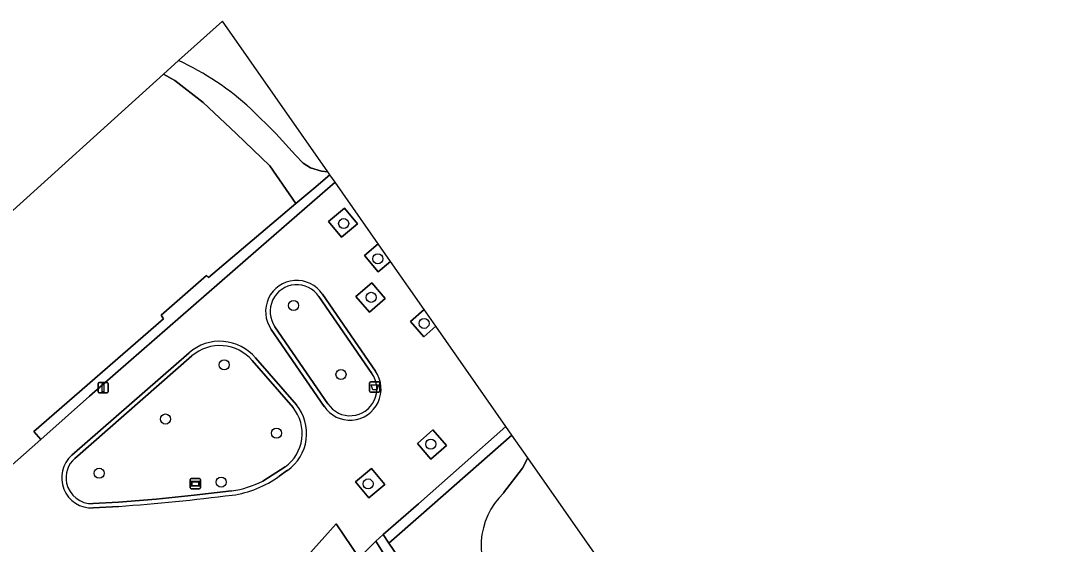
# Model space of a CAD drawing. Extents: x 155275 to 156265, y 382654 to 383635.
# Drawn here: x 156063.8 to 156165.6, y 383347.4 to 383398.1 of the extents above; entities that cross this region are included whole.
import ezdxf

# ---------------------------------------------------------------- set-up
doc = ezdxf.new("R2010")
doc.units = 0
for name, color, linetype in [('IMGEO_Afvalbak', 7, 'Continuous'), ('IMGEO_Berm_groen', 7, 'Continuous'), ('IMGEO_Boom', 7, 'Continuous'), ('IMGEO_Groenvoorziening', 7, 'Continuous'), ('IMGEO_Lichtmast', 7, 'Continuous'), ('IMGEO_Meer_plas_ven_vijver', 7, 'Continuous'), ('IMGEO_Muur', 7, 'Continuous'), ('IMGEO_Oever', 7, 'Continuous'), ('IMGEO_Rijbaan_lokaal_gesloten', 7, 'Continuous'), ('IMGEO_Verkeerseiland_gesloten', 7, 'Continuous'), ('IMGEO_Verkeerseiland_groen', 7, 'Continuous'), ('IMGEO_Verkeerseiland_open', 7, 'Continuous'), ('IMGEO_Voetpad_gesloten', 7, 'Continuous'), ('IMGEO_Wegwijzer', 7, 'Continuous')]:
    doc.layers.add(name, color=color, linetype=linetype)

msp = doc.modelspace()

# ---------------------------------------------------------------- linework, layer by layer
at = {"layer": 'IMGEO_Afvalbak'}
for p, q in [((156097.6, 383362.2), (156097.6, 383363)), ((156097.6, 383363), (156097.6, 383362.2)), ((156097.7, 383363.1), (156098.49, 383363.1)), ((156098.49, 383363.1), (156097.7, 383363.1)), ((156098.59, 383363), (156098.59, 383362.2)), ((156098.59, 383362.2), (156098.59, 383363)), ((156098.49, 383362.1), (156097.7, 383362.1)), ((156097.7, 383362.1), (156098.49, 383362.1))]:
    msp.add_line(p, q, dxfattribs=at)
msp.add_lwpolyline([(156097.75, 383362.81), (156098.45, 383362.81), (156098.3, 383362.34), (156097.9, 383362.34), (156097.75, 383362.81)], dxfattribs=at)
for centre, start, end in [((156097.7, 383363), 90, 180), ((156097.7, 383363), 90, 180), ((156098.49, 383363), 0, 90), ((156098.49, 383363), 360, 90), ((156097.7, 383362.2), 180, 270), ((156097.7, 383362.2), 180, 270), ((156098.49, 383362.2), 270, 0), ((156098.49, 383362.2), 270, 0)]:
    msp.add_arc(centre, 0.1, start, end, dxfattribs=at)
at = {"layer": 'IMGEO_Berm_groen'}
for points in [[(156080.36, 383365.62), (156068.99, 383355.67)], [(156090.17, 383360.61), (156086.21, 383365.16)], [(156087.22, 383353.48), (156089.4, 383354.88)], [(156070.75, 383351.31), (156073.22, 383351.45), (156076.89, 383351.74), (156080.56, 383352.11), (156084.21, 383352.54)]]:
    msp.add_lwpolyline(points, dxfattribs=at)
for centre, radius, start, end in [((156083.06, 383362.49), 4.13, 40.2843, 130.803), ((156087.11, 383358.1), 3.95, 305.2625, 39.3481), ((156070.64, 383353.8), 2.5, 131.2456, 191.7982), ((156070.64, 383353.8), 2.5, 191.8577, 272.6378), ((156082.82, 383362.28), 9.84, 278.1623, 296.6172)]:
    msp.add_arc(centre, radius, start, end, dxfattribs=at)
at = {"layer": 'IMGEO_Boom'}
for centre in [(156095.08, 383378.45), (156098.39, 383375.04), (156097.75, 383371.3), (156090.22, 383370.51), (156102.88, 383368.77), (156083.49, 383364.76), (156094.82, 383363.82), (156077.79, 383359.5), (156088.56, 383358.13), (156103.53, 383357.06), (156071.35, 383354.24), (156083.19, 383353.39), (156097.45, 383353.21)]:
    msp.add_circle(centre, 0.489, dxfattribs=at)
at = {"layer": 'IMGEO_Groenvoorziening'}
msp.add_lwpolyline([(156061.77, 383354.05), (156065.69, 383357.53), (156065.01, 383358.29), (156077.61, 383369.23), (156077.38, 383369.57), (156081.76, 383373.41), (156081.97, 383373.22), (156090.45, 383380.41), (156087.9, 383384.04), (156084.65, 383387.17), (156081.44, 383390.18), (156078.7, 383392.31), (156077.61, 383392.95), (156060.91, 383377.87)], dxfattribs=at)
at = {"layer": 'IMGEO_Lichtmast'}
for p, q in [((156071.24, 383362.13), (156071.24, 383362.93)), ((156071.24, 383362.93), (156071.24, 383362.13)), ((156071.34, 383363.03), (156072.13, 383363.03)), ((156072.13, 383363.03), (156071.34, 383363.03)), ((156072.23, 383362.93), (156072.23, 383362.13)), ((156072.23, 383362.13), (156072.23, 383362.93)), ((156072.13, 383362.03), (156071.34, 383362.03)), ((156071.34, 383362.03), (156072.13, 383362.03))]:
    msp.add_line(p, q, dxfattribs=at)
msp.add_lwpolyline([(156071.66, 383362.9), (156071.81, 383362.9), (156071.81, 383362.15), (156071.66, 383362.15), (156071.66, 383362.9)], dxfattribs=at)
for centre, start, end in [((156071.34, 383362.93), 90, 180), ((156071.34, 383362.93), 90, 180), ((156072.13, 383362.93), 0, 90), ((156072.13, 383362.93), 360, 90), ((156071.34, 383362.13), 180, 270), ((156071.34, 383362.13), 180, 270), ((156072.13, 383362.13), 270, 0), ((156072.13, 383362.13), 270, 0)]:
    msp.add_arc(centre, 0.1, start, end, dxfattribs=at)
at = {"layer": 'IMGEO_Meer_plas_ven_vijver'}
for points in [[(156086.07, 383389.59), (156088.49, 383387.18), (156090.42, 383385.07), (156091.15, 383384.31), (156091.85, 383383.86), (156092.94, 383383.53), (156093.54, 383383.47), (156083.31, 383398.09), (156079.06, 383394.26)], [(156143.64, 383311.87), (156112.96, 383355.73), (156112.44, 383354.74), (156110.6, 383352.33)]]:
    msp.add_lwpolyline(points, dxfattribs=at)
for centre, radius, start, end in [((156067.31, 383368.96), 27.89, 47.7138, 65.0916), ((156115.6, 383347.16), 7.19, 134.1153, 217.5429)]:
    msp.add_arc(centre, radius, start, end, dxfattribs=at)
at = {"layer": 'IMGEO_Muur'}
for points in [[(156094.25, 383382.46), (156093.73, 383383.19), (156092.17, 383381.86), (156090.45, 383380.41), (156081.97, 383373.22), (156081.76, 383373.41), (156077.38, 383369.57), (156077.61, 383369.23), (156065.01, 383358.29), (156065.69, 383357.53), (156070.4, 383361.71), (156086.81, 383376)], [(156111.41, 383357.93), (156110.81, 383358.79), (156102.35, 383351.29), (156098.9, 383348.29), (156099.47, 383347.47), (156102.59, 383350.21)], [(156213.08, 383226.43), (156212.41, 383227.28), (156212.25, 383227.49), (156200.06, 383219.14), (156191.28, 383213.12), (156153.36, 383268.61), (156152.72, 383269.54), (156132.64, 383298.93), (156099.47, 383347.47), (156098.9, 383348.29), (156098.19, 383347.67), (156099.06, 383346.28), (156190.98, 383211.77), (156191.07, 383211.64), (156195.21, 383214.48)]]:
    msp.add_lwpolyline(points, close=True, dxfattribs=at)
for points in [[(156098.16, 383364.15), (156093.02, 383371.6)], [(156097.81, 383363.92), (156092.68, 383371.37)], [(156088.41, 383368.44), (156093.55, 383360.98)], [(156088.05, 383368.19), (156093.18, 383360.73)]]:
    msp.add_lwpolyline(points, dxfattribs=at)
for centre, radius, start, end in [((156090.52, 383369.92), 3.02, 33.9039, 215.0994), ((156090.53, 383369.93), 2.59, 33.743, 215.0715), ((156095.69, 383362.41), 3.02, 213.7468, 35.1294), ((156095.71, 383362.41), 2.59, 213.588, 35.5727)]:
    msp.add_arc(centre, radius, start, end, dxfattribs=at)
at = {"layer": 'IMGEO_Oever'}
for points in [[(156079.06, 383394.26), (156077.61, 383392.95)], [(156077.61, 383392.95), (156078.7, 383392.31), (156081.44, 383390.18), (156084.65, 383387.17), (156087.9, 383384.04), (156090.45, 383380.41), (156092.17, 383381.86), (156093.73, 383383.19), (156093.54, 383383.47), (156092.94, 383383.53), (156091.85, 383383.86), (156091.15, 383384.31), (156090.42, 383385.07), (156088.49, 383387.18), (156086.07, 383389.59)], [(156111.41, 383357.93), (156102.59, 383350.21), (156099.47, 383347.47), (156132.64, 383298.93), (156134.32, 383297.56), (156134.86, 383297.05), (156143.16, 383286.69), (156145.2, 383284.03), (156146.78, 383282.41), (156146.99, 383282.2), (156148.27, 383281.53), (156149.79, 383281.08), (156151.72, 383280.92), (156153.75, 383280.6), (156155.51, 383280.54), (156157.16, 383280.99), (156158.54, 383281.81), (156159.07, 383281.96), (156159.31, 383282.02), (156160.44, 383281.85), (156162.51, 383281.68), (156162.67, 383281.58), (156163.6, 383280.98), (156163.82, 383280.84)], [(156110.6, 383352.33), (156112.44, 383354.74), (156112.96, 383355.73), (156111.41, 383357.93)]]:
    msp.add_lwpolyline(points, dxfattribs=at)
for centre, radius, start, end in [((156067.31, 383368.96), 27.89, 47.7138, 65.0916), ((156115.6, 383347.16), 7.19, 134.1153, 217.5429)]:
    msp.add_arc(centre, radius, start, end, dxfattribs=at)
at = {"layer": 'IMGEO_Rijbaan_lokaal_gesloten'}
for points in [[(156104.02, 383368.49), (156102.86, 383367.47), (156101.56, 383368.97), (156102.88, 383370.12), (156099.62, 383374.78), (156098.42, 383373.78), (156097.1, 383375.37), (156098.43, 383376.48), (156094.25, 383382.46), (156086.81, 383376), (156070.4, 383361.71), (156065.69, 383357.53), (156061.77, 383354.05), (156048.38, 383342.21), (156045.43, 383339.61), (156047.83, 383337.03), (156050.47, 383338.88), (156051.19, 383339.24), (156053.12, 383339.78), (156055.11, 383340.1), (156056.5, 383340.19), (156056.91, 383339.98), (156057.52, 383339.18), (156060.08, 383336.17)], [(156093.02, 383371.6), (156098.16, 383364.15)], [(156088.32, 383341.15), (156092.62, 383343.35), (156091.05, 383345.64), (156094.34, 383349.33), (156096.59, 383346.05), (156098.19, 383347.67), (156098.9, 383348.29), (156102.35, 383351.29), (156110.81, 383358.79), (156104.02, 383368.49)], [(156093.18, 383360.73), (156088.05, 383368.19)], [(156068.71, 383355.99), (156080.09, 383365.93)], [(156086.53, 383365.43), (156090.49, 383360.88)], [(156089.64, 383354.53), (156088.82, 383353.97)], [(156073.25, 383351.03), (156070.77, 383350.89)]]:
    msp.add_lwpolyline(points, dxfattribs=at)
for points in [[(156093.61, 383378.66), (156095.16, 383379.95), (156096.43, 383378.43), (156094.88, 383377.14)], [(156097.8, 383372.7), (156099.1, 383371.19), (156097.58, 383369.87), (156096.27, 383371.38)], [(156102.23, 383357.14), (156103.74, 383358.45), (156105.06, 383356.93), (156103.55, 383355.62)], [(156097.79, 383354.7), (156099.08, 383353.16), (156097.53, 383351.87), (156096.24, 383353.41)]]:
    msp.add_lwpolyline(points, close=True, dxfattribs=at)
for centre, radius, start, end in [((156090.52, 383369.92), 3.02, 33.9039, 215.0994), ((156083.06, 383362.5), 4.54, 40.1956, 130.9512), ((156095.69, 383362.41), 3.02, 213.7468, 35.1294), ((156087.12, 383358.1), 4.37, 305.1216, 39.5308), ((156070.63, 383353.8), 2.92, 131.2145, 272.6976), ((156082.86, 383362.14), 10.12, 278.0061, 306.0824), ((156059.38, 383546.1), 195.56, 274.0675, 277.3125)]:
    msp.add_arc(centre, radius, start, end, dxfattribs=at)
at = {"layer": 'IMGEO_Verkeerseiland_gesloten'}
for points in [[(156098.16, 383364.15), (156093.02, 383371.6)], [(156092.68, 383371.37), (156097.81, 383363.92)], [(156093.55, 383360.98), (156088.41, 383368.44)], [(156088.05, 383368.19), (156093.18, 383360.73)], [(156080.09, 383365.93), (156068.71, 383355.99)], [(156068.99, 383355.67), (156080.36, 383365.62)], [(156090.49, 383360.88), (156086.53, 383365.43)], [(156086.21, 383365.16), (156090.17, 383360.61)], [(156089.4, 383354.88), (156087.22, 383353.48)], [(156088.82, 383353.97), (156089.64, 383354.53)], [(156084.21, 383352.54), (156080.56, 383352.11), (156076.89, 383351.74), (156073.22, 383351.45), (156070.75, 383351.31)], [(156070.77, 383350.89), (156073.25, 383351.03)]]:
    msp.add_lwpolyline(points, dxfattribs=at)
for centre, radius, start, end in [((156090.52, 383369.92), 3.02, 33.9039, 215.0994), ((156090.53, 383369.93), 2.59, 33.743, 215.0715), ((156083.06, 383362.5), 4.54, 40.1956, 130.9512), ((156083.06, 383362.49), 4.13, 40.2843, 130.803), ((156095.69, 383362.41), 3.02, 213.7468, 35.1294), ((156095.71, 383362.41), 2.59, 213.588, 35.5727), ((156087.11, 383358.1), 3.95, 305.2625, 39.3481), ((156087.12, 383358.1), 4.37, 305.1216, 39.5308), ((156070.63, 383353.8), 2.92, 131.2145, 272.6976), ((156070.64, 383353.8), 2.5, 131.2456, 191.7982), ((156070.64, 383353.8), 2.5, 191.8577, 272.6378), ((156082.82, 383362.28), 9.84, 278.1623, 296.6172), ((156082.86, 383362.14), 10.12, 278.0061, 306.0824), ((156059.38, 383546.1), 195.56, 274.0675, 277.3125)]:
    msp.add_arc(centre, radius, start, end, dxfattribs=at)
at = {"layer": 'IMGEO_Verkeerseiland_groen'}
for points in [[(156095.16, 383379.95), (156093.61, 383378.66), (156094.88, 383377.14), (156096.43, 383378.43)], [(156099.62, 383374.78), (156098.43, 383376.48), (156097.1, 383375.37), (156098.42, 383373.78)], [(156097.8, 383372.7), (156096.27, 383371.38), (156097.58, 383369.87), (156099.1, 383371.19)], [(156103.74, 383358.45), (156102.23, 383357.14), (156103.55, 383355.62), (156105.06, 383356.93)], [(156097.79, 383354.7), (156096.24, 383353.41), (156097.53, 383351.87), (156099.08, 383353.16)], [(156094.34, 383349.33), (156091.05, 383345.64), (156092.62, 383343.35), (156096.59, 383346.05)]]:
    msp.add_lwpolyline(points, close=True, dxfattribs=at)
for points in [[(156097.81, 383363.92), (156092.68, 383371.37)], [(156088.41, 383368.44), (156093.55, 383360.98)]]:
    msp.add_lwpolyline(points, dxfattribs=at)
for centre, start, end in [((156090.53, 383369.93), 33.743, 215.0715), ((156095.71, 383362.41), 213.588, 35.5727)]:
    msp.add_arc(centre, 2.59, start, end, dxfattribs=at)
at = {"layer": 'IMGEO_Verkeerseiland_open'}
msp.add_lwpolyline([(156104.02, 383368.49), (156102.88, 383370.12), (156101.56, 383368.97), (156102.86, 383367.47)], close=True, dxfattribs=at)
at = {"layer": 'IMGEO_Voetpad_gesloten'}
msp.add_lwpolyline([(156190.98, 383211.77), (156099.06, 383346.28), (156098.19, 383347.67), (156096.59, 383346.05), (156099.55, 383341.75), (156100.94, 383339.71), (156102.43, 383337.57), (156103.84, 383335.5), (156105.31, 383333.36), (156108.61, 383328.58), (156110.08, 383326.43), (156111.48, 383324.37), (156114.42, 383320.08), (156117.13, 383316.14), (156121.54, 383309.7), (156145.64, 383274.51), (156149.98, 383268.17), (156151.38, 383266.13), (156152.83, 383263.95), (156154.25, 383261.91), (156155.73, 383259.76), (156158.98, 383254.97), (156163.34, 383248.63), (156167.17, 383243)], dxfattribs=at)
at = {"layer": 'IMGEO_Wegwijzer'}
for p, q in [((156080.19, 383352.83), (156080.19, 383353.63)), ((156080.19, 383353.63), (156080.19, 383352.83)), ((156080.29, 383353.73), (156081.08, 383353.73)), ((156081.08, 383353.73), (156080.29, 383353.73)), ((156081.18, 383353.63), (156081.18, 383352.83)), ((156081.18, 383352.83), (156081.18, 383353.63)), ((156081.08, 383352.73), (156080.29, 383352.73)), ((156080.29, 383352.73), (156081.08, 383352.73))]:
    msp.add_line(p, q, dxfattribs=at)
for points in [[(156080.29, 383353.46), (156081.08, 383353.46), (156081.08, 383352.99), (156080.29, 383352.99), (156080.29, 383353.46)], [(156080.36, 383353.39), (156080.36, 383353.06), (156081.01, 383353.06), (156081.01, 383353.39), (156080.36, 383353.39)]]:
    msp.add_lwpolyline(points, dxfattribs=at)
for centre, start, end in [((156080.29, 383353.63), 90, 180), ((156080.29, 383353.63), 90, 180), ((156081.08, 383353.63), 0, 90), ((156081.08, 383353.63), 360, 90), ((156080.29, 383352.83), 180, 270), ((156080.29, 383352.83), 180, 270), ((156081.08, 383352.83), 270, 0), ((156081.08, 383352.83), 270, 0)]:
    msp.add_arc(centre, 0.1, start, end, dxfattribs=at)

doc.saveas('drawing.dxf')
